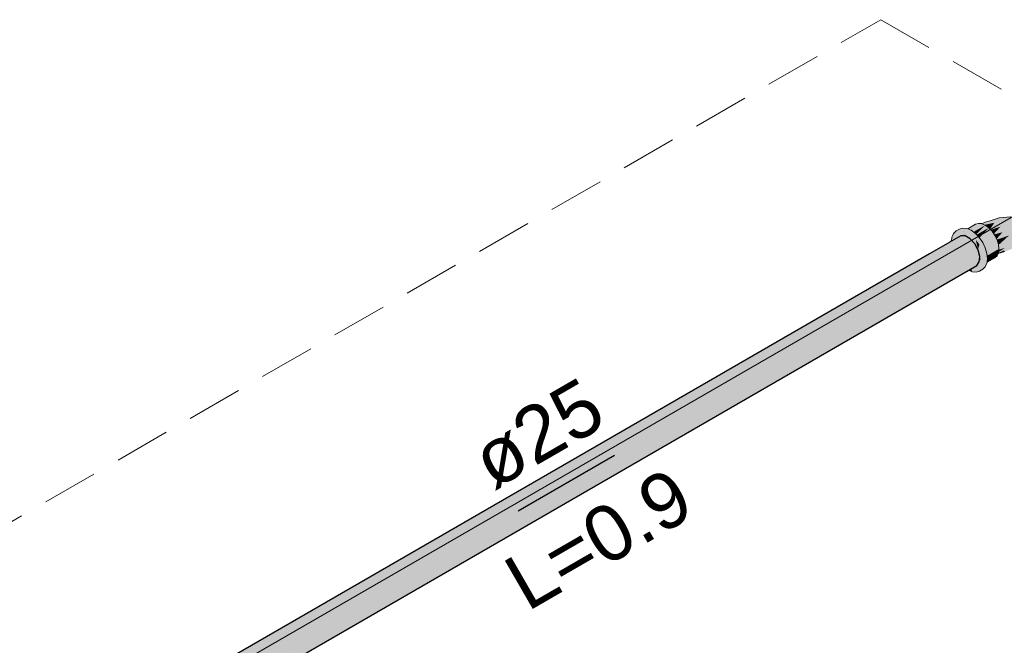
# Model space of a CAD drawing. Header units: millimetres. Extents: x 2 to 902, y -447 to 199.
# Tile 371 of 656: x 76.34 to 79.88, y 93.98 to 96.23. Entities that reach past the tile are written whole.
import ezdxf

# ---------------------------------------------------------------- set-up
doc = ezdxf.new("R2010")
doc.units = ezdxf.units.MM
doc.header["$MEASUREMENT"] = 0
doc.linetypes.add('JIS_02_2.0', pattern=[0.3, 0.2, -0.1])
doc.linetypes.add('NULL', pattern=[0])
for name, color, linetype, lineweight in [('AF-Condutos', 4, 'Continuous', 25), ('AF-Conexões', 9, 'Continuous', 18), ('AF-Sentido conduto', 9, 'Continuous', 30), ('AF-Textos conduto', 7, 'Continuous', 9), ('DI-Área do detalhe', 7, 'JIS_02_2.0', 9), ('IFC-Parede-Contorno', 42, 'Continuous', 5)]:
    doc.layers.add(name, color=color, linetype=linetype, lineweight=lineweight)
doc.styles.add('Arial', font='arial.ttf')

msp = doc.modelspace()

# ---------------------------------------------------------------- hatches: boundary and pattern name
at = {"layer": 'AF-Condutos', "linetype": 'Continuous'}
for points in [[(79.7363, 95.4518), (79.618, 95.3838), (76.6931, 93.6947), (79.6184, 95.3837)], [(79.6908, 95.4051), (79.6383, 95.3752), (79.6387, 95.375), (79.6383, 95.3752), (76.7111, 93.6843), (79.6391, 95.3748), (76.7111, 93.6843), (79.6655, 95.3636), (79.6909, 95.4047), (79.6655, 95.3636), (79.6977, 95.3819), (79.7708, 95.4234), (79.7543, 95.4414), (79.7363, 95.4518), (79.6873, 95.4235), (79.6885, 95.4129), (79.6873, 95.4235), (79.6856, 95.4225), (79.6184, 95.3837), (79.6294, 95.379), (79.6184, 95.3837), (76.6931, 93.6947), (79.6383, 95.3752), (79.6894, 95.4043)], [(79.6867, 95.4336), (79.6865, 95.4317), (79.6867, 95.4336), (79.6863, 95.4334), (79.6858, 95.4265), (79.6863, 95.4334), (79.6829, 95.4315), (79.6802, 95.4299), (79.6079, 95.3881), (76.7144, 93.7176), (76.7145, 93.7175), (79.618, 95.3838), (79.6739, 95.4159), (79.6853, 95.4225), (79.6856, 95.4226), (79.6854, 95.4232), (79.6856, 95.4226), (79.6873, 95.4241), (79.6856, 95.4226), (79.6873, 95.4236), (79.7363, 95.4518), (79.7199, 95.4528)], [(79.7213, 95.3399), (76.7452, 93.621), (79.7219, 95.3396), (79.7884, 95.378), (79.7828, 95.401), (79.7708, 95.4234), (79.6655, 95.3636), (79.6665, 95.3632), (79.6655, 95.3636), (76.7275, 93.6664), (79.6949, 95.3511), (79.6958, 95.3507), (79.6949, 95.3511), (76.7396, 93.644)], [(76.7159, 93.7183), (76.7145, 93.7175), (76.7214, 93.7126), (76.7223, 93.7116), (76.7225, 93.7117), (79.618, 95.3838)], [(79.6383, 95.3752), (76.7224, 93.7115), (76.735, 93.6982)], [(79.7479, 95.3286), (79.7775, 95.3456), (79.7865, 95.3584), (79.7884, 95.378), (79.7219, 95.3396), (76.7452, 93.621), (79.7401, 95.3319), (79.7404, 95.3318), (79.7401, 95.3319), (76.7433, 93.6014)], [(76.736, 93.6985), (76.7351, 93.698), (76.7393, 93.6936), (76.7493, 93.679), (76.7518, 93.6804), (79.6655, 95.3636)], [(76.7507, 93.6795), (76.7494, 93.6788), (76.7547, 93.671), (76.7616, 93.6567), (76.7637, 93.6579), (79.6949, 95.3511)], [(76.7715, 93.6362), (79.7213, 95.3399), (76.7633, 93.6575), (76.7617, 93.6565), (76.7623, 93.6554), (76.7666, 93.6464), (76.7699, 93.6353)], [(79.7775, 95.3456), (76.7743, 93.6192), (76.775, 93.6121)], [(76.7746, 93.6195), (79.7401, 95.3319), (76.7724, 93.6366), (76.7699, 93.6351), (76.7703, 93.634), (76.7704, 93.6337), (76.774, 93.6213), (76.7742, 93.6193)]]:
    msp.add_hatch(color=151, dxfattribs=at).paths.add_polyline_path(points)
at = {"layer": 'AF-Conexões', "linetype": 'Continuous'}
for points in [[(80.0742, 95.3353), (80.0729, 95.3389), (80.0677, 95.3523), (80.0695, 95.3403), (80.0677, 95.3523), (80.0644, 95.3852), (80.0482, 95.4279), (80.0444, 95.4374), (80.0309, 95.4565), (80.0069, 95.4808), (79.9837, 95.4984), (79.9592, 95.5092), (79.9322, 95.5147), (79.9229, 95.5183), (79.9002, 95.5205), (79.8575, 95.5168), (79.8258, 95.5065), (79.8745, 95.5168), (79.9031, 95.5148), (79.9287, 95.5035), (79.9619, 95.4934), (79.9844, 95.4928), (79.9619, 95.4934), (79.9879, 95.4781), (80.0163, 95.4605), (80.0368, 95.4321), (80.054, 95.4021), (80.0368, 95.4321), (80.0163, 95.4605), (79.9879, 95.4781), (79.9619, 95.4934), (79.9287, 95.5035), (79.9031, 95.5148), (79.8745, 95.5168), (79.8258, 95.5065), (79.8077, 95.5012), (79.7962, 95.4957), (79.7975, 95.4951), (79.8012, 95.4935), (79.8052, 95.4918), (79.8405, 95.4993), (79.8724, 95.5097), (79.8405, 95.4993), (79.8255, 95.4763), (79.8279, 95.4739), (79.8625, 95.4852), (79.9012, 95.4921), (79.928, 95.4889), (79.9012, 95.4921), (79.8625, 95.4852), (79.839, 95.4595), (79.8405, 95.4573), (79.8698, 95.4653), (79.9094, 95.4748), (79.9372, 95.4724), (79.961, 95.4688), (79.9832, 95.4614), (80.0172, 95.4381), (79.9832, 95.4614), (79.961, 95.4688), (79.9372, 95.4724), (79.9094, 95.4748), (79.9203, 95.4454), (79.9464, 95.4552), (79.9769, 95.4445), (79.9987, 95.4394), (79.9769, 95.4445), (79.9464, 95.4552), (79.9203, 95.4454), (79.9537, 95.4384), (79.9857, 95.4267), (80.0051, 95.4099), (80.0267, 95.4078), (80.0432, 95.4012), (80.0267, 95.4078), (80.0051, 95.4099), (79.9857, 95.4267), (79.9537, 95.4384), (79.9203, 95.4454), (79.9094, 95.4748), (79.8698, 95.4653), (79.849, 95.4411), (79.8501, 95.4387), (79.8934, 95.4537), (79.8558, 95.4193), (79.8834, 95.4276), (79.8591, 95.4203), (79.8573, 95.4059), (79.8591, 95.4203), (79.8558, 95.4193), (79.8563, 95.4139), (79.8572, 95.4059), (79.8572, 95.4055), (79.8575, 95.403), (79.8575, 95.4026), (79.8784, 95.4093), (79.9152, 95.4231), (79.8784, 95.4093), (79.857, 95.3948), (79.8556, 95.3917), (79.8555, 95.3911), (79.8556, 95.3917), (79.8551, 95.3908), (79.8555, 95.3909), (79.8747, 95.3983), (79.8541, 95.3884), (79.8782, 95.3961), (79.9091, 95.4073), (79.928, 95.4026), (79.9696, 95.3997), (79.9466, 95.4168), (79.9841, 95.4095), (79.9466, 95.4168), (79.9732, 95.397), (79.9696, 95.3997), (79.9548, 95.3993), (79.9696, 95.3997), (79.928, 95.4026), (79.9331, 95.3987), (79.9397, 95.3937), (79.9493, 95.3864), (79.958, 95.3799), (79.9701, 95.381), (79.9772, 95.3816), (80.0143, 95.3859), (79.9772, 95.3816), (79.958, 95.3799), (79.9288, 95.3871), (79.9428, 95.3757), (79.95, 95.3648), (79.9581, 95.3524), (79.9594, 95.3549), (79.9627, 95.3614), (79.9581, 95.3524), (79.9769, 95.3479), (79.9808, 95.3488), (79.9833, 95.35), (79.9788, 95.3618), (79.9835, 95.3495), (79.9939, 95.352), (80.0055, 95.3444), (80.0023, 95.354), (79.9977, 95.3683), (80.0055, 95.3444), (80.0199, 95.3596), (80.038, 95.3795), (80.0199, 95.3596), (80.0055, 95.3444), (79.9939, 95.352), (79.9835, 95.3495), (79.9833, 95.35), (79.9808, 95.3488), (79.9769, 95.3479), (79.9581, 95.3524), (79.9701, 95.3463), (79.9761, 95.3477), (79.9701, 95.3463), (79.9774, 95.3474), (79.9701, 95.3463), (79.9724, 95.3451), (79.9709, 95.3459), (79.9663, 95.3425), (79.9709, 95.3459), (79.9701, 95.3463), (79.9669, 95.3455), (79.9636, 95.3447), (79.9654, 95.3421), (79.9657, 95.342), (79.9883, 95.3369), (79.9654, 95.3421), (79.9831, 95.3169), (79.9754, 95.2972), (79.9863, 95.2998), (79.9754, 95.2972), (79.9721, 95.289), (79.9896, 95.282), (79.9982, 95.3027), (80.0007, 95.3089), (80.0218, 95.3183), (80.0387, 95.3477), (80.0544, 95.3676), (80.0458, 95.3567), (80.0424, 95.3523), (80.0489, 95.3495), (80.0424, 95.3523), (80.0588, 95.3262), (80.0567, 95.346), (80.0564, 95.3487), (80.0588, 95.3262), (80.0424, 95.3523), (80.0387, 95.3477), (80.0218, 95.3183), (80.0424, 95.3138), (80.0218, 95.3183), (80.0007, 95.3089), (79.9896, 95.282), (80.0101, 95.2788), (80.0313, 95.2798), (80.0506, 95.285), (80.0656, 95.2937), (80.0644, 95.3427), (80.0673, 95.3413), (80.0697, 95.3387), (80.0673, 95.3413), (80.0644, 95.3427), (80.0644, 95.3426), (80.0647, 95.3424), (80.0644, 95.3426), (80.0673, 95.3405), (80.0644, 95.3426), (80.0656, 95.2937), (80.0746, 95.3049), (80.0765, 95.3171), (80.075, 95.3347), (80.0748, 95.338), (80.074, 95.3474), (80.0741, 95.3383), (80.074, 95.3474), (80.0628, 95.3979), (80.0482, 95.4279), (80.0644, 95.3852), (80.0677, 95.3523), (80.0729, 95.3389)], [(79.6867, 95.4336), (79.6869, 95.4338), (79.687, 95.4338), (79.6907, 95.436), (79.6913, 95.4363), (79.6938, 95.4377), (79.6943, 95.4381), (79.6935, 95.4545), (79.6926, 95.4545), (79.6935, 95.4545), (79.6943, 95.4381), (79.6998, 95.4412), (79.7017, 95.4423), (79.6943, 95.4544), (79.7017, 95.4423), (79.697, 95.4542), (79.6983, 95.4508), (79.7017, 95.4423), (79.7065, 95.445), (79.7199, 95.4528), (79.7323, 95.452), (79.734, 95.4519), (79.732, 95.4543), (79.7272, 95.457), (79.732, 95.4543), (79.734, 95.4519), (79.7337, 95.4533), (79.7335, 95.4534), (79.7337, 95.4533), (79.7323, 95.46), (79.7309, 95.467), (79.7304, 95.4694), (79.7306, 95.4673), (79.7315, 95.4595), (79.7252, 95.4582), (79.7315, 95.4595), (79.7306, 95.4673), (79.7293, 95.4687), (79.729, 95.469), (79.7179, 95.4624), (79.7035, 95.4538), (79.7181, 95.4623), (79.7035, 95.4538), (79.7179, 95.4624), (79.729, 95.469), (79.7128, 95.4653), (79.729, 95.469), (79.7293, 95.4687), (79.7306, 95.4673), (79.7304, 95.4694), (79.731, 95.4669), (79.7326, 95.4601), (79.7312, 95.4666), (79.7326, 95.4601), (79.7342, 95.453), (79.7345, 95.4519), (79.7363, 95.4518), (79.7352, 95.4524), (79.7363, 95.4518), (79.7406, 95.4563), (79.7327, 95.4602), (79.7406, 95.4563), (79.7356, 95.4619), (79.7313, 95.4665), (79.7356, 95.4619), (79.7406, 95.4563), (79.7363, 95.4518), (79.746, 95.4462), (79.7453, 95.4512), (79.746, 95.4462), (79.7527, 95.4423), (79.7527, 95.4432), (79.7527, 95.4423), (79.7528, 95.4423), (79.7527, 95.4431), (79.7522, 95.4508), (79.7527, 95.4431), (79.7528, 95.4423), (79.7529, 95.4422), (79.7528, 95.4431), (79.7529, 95.4422), (79.7543, 95.4414), (79.7606, 95.4345), (79.7582, 95.4391), (79.7606, 95.4345), (79.7606, 95.4378), (79.7606, 95.4424), (79.7522, 95.4508), (79.7516, 95.459), (79.7379, 95.4632), (79.7516, 95.459), (79.7404, 95.4646), (79.7306, 95.4695), (79.7404, 95.4646), (79.7407, 95.4648), (79.7404, 95.4646), (79.7516, 95.459), (79.7522, 95.4508), (79.7562, 95.4505), (79.7522, 95.4508), (79.7606, 95.4424), (79.7606, 95.4502), (79.7606, 95.4545), (79.7511, 95.46), (79.7417, 95.4654), (79.7327, 95.4707), (79.7606, 95.4545), (79.787, 95.4217), (79.7748, 95.4395), (79.787, 95.4217), (79.8022, 95.3824), (79.8042, 95.3637), (79.769, 95.331), (79.7606, 95.3232), (79.7748, 95.3218), (79.787, 95.3255), (79.7963, 95.3342), (79.8003, 95.3491), (79.7963, 95.3342), (79.8022, 95.3472), (79.8026, 95.3504), (79.8121, 95.3559), (79.8026, 95.3504), (79.8022, 95.3472), (79.7963, 95.3342), (79.787, 95.3255), (79.7988, 95.3323), (79.8081, 95.341), (79.814, 95.354), (79.8144, 95.3572), (79.816, 95.3705), (79.814, 95.3892), (79.7963, 95.4022), (79.814, 95.3892), (79.8081, 95.409), (79.7988, 95.4285), (79.7866, 95.4463), (79.7724, 95.4613), (79.7453, 95.4656), (79.7724, 95.4613), (79.7571, 95.4725), (79.733, 95.4709), (79.7571, 95.4725), (79.7448, 95.4777), (79.7353, 95.4722), (79.7448, 95.4777), (79.7419, 95.4789), (79.7277, 95.4803), (79.7155, 95.4766), (79.7037, 95.4698), (79.7159, 95.4735), (79.7037, 95.4698), (79.6943, 95.4611), (79.7301, 95.4721), (79.727, 95.4712), (79.7112, 95.4663), (79.6943, 95.4611), (79.6914, 95.4546), (79.6885, 95.4481)], [(79.7459, 95.4772), (79.7476, 95.4765), (79.7498, 95.4756), (79.7501, 95.4754), (79.7518, 95.4747), (79.7556, 95.4731), (79.7879, 95.4918), (79.7559, 95.4733), (79.7556, 95.4731), (79.7571, 95.4725), (79.758, 95.4718), (79.7584, 95.4719), (79.808, 95.4906), (79.7962, 95.4957), (79.7953, 95.4961), (79.7835, 95.4972), (79.7733, 95.4941), (79.7448, 95.4777)], [(79.808, 95.4906), (79.758, 95.4718), (79.7657, 95.4662)], [(79.767, 95.467), (79.7657, 95.4662), (79.7724, 95.4613), (79.7757, 95.4579), (79.7763, 95.4585), (79.808, 95.4906)], [(79.7772, 95.4562), (79.8208, 95.4814), (79.808, 95.4906), (79.7757, 95.4579)], [(79.7791, 95.4573), (79.7772, 95.4562), (79.7866, 95.4463), (79.7872, 95.4454), (79.7874, 95.4455), (79.8208, 95.4814)], [(79.7886, 95.4434), (79.7899, 95.4414), (79.7988, 95.4285), (79.7919, 95.4245), (79.8002, 95.4264), (79.8506, 95.4377), (79.8428, 95.4539), (79.8326, 95.4688), (79.8208, 95.4814), (79.7872, 95.4454)], [(79.8062, 95.492), (79.8052, 95.4918), (79.808, 95.4906), (79.8137, 95.4865), (79.8157, 95.4874), (79.8405, 95.4993)], [(79.8152, 95.4872), (79.8137, 95.4865), (79.8208, 95.4814), (79.8255, 95.4763), (79.8262, 95.4774), (79.8405, 95.4993)], [(79.829, 95.4742), (79.8279, 95.4739), (79.8326, 95.4688), (79.839, 95.4595), (79.8402, 95.4608), (79.8625, 95.4852)], [(79.7326, 95.4601), (79.731, 95.4669), (79.7304, 95.4694), (79.7309, 95.4669), (79.7304, 95.4694), (79.7309, 95.467), (79.7323, 95.46), (79.734, 95.4531), (79.7325, 95.46), (79.734, 95.4531), (79.7342, 95.453)], [(79.7337, 95.4533), (79.734, 95.4519), (79.7342, 95.4519), (79.734, 95.4531), (79.7323, 95.46)], [(79.734, 95.4531), (79.7342, 95.4519), (79.7345, 95.4519), (79.7342, 95.453)], [(79.7912, 95.3667), (79.7969, 95.3748), (79.8022, 95.3824), (79.7915, 95.41), (79.7909, 95.4034), (79.7915, 95.41), (79.787, 95.4217), (79.7895, 95.389), (79.7895, 95.3886), (79.787, 95.4217), (79.7822, 95.4037), (79.7798, 95.4136), (79.7739, 95.438), (79.7793, 95.4141), (79.7739, 95.438), (79.7606, 95.4545), (79.7606, 95.4424), (79.7606, 95.4345), (79.7607, 95.4344), (79.7708, 95.4234), (79.772, 95.4212), (79.7715, 95.4227), (79.772, 95.422), (79.7715, 95.4227), (79.772, 95.4212), (79.7819, 95.4027), (79.7828, 95.401)], [(79.8428, 95.4539), (79.849, 95.4411), (79.8504, 95.4428), (79.8698, 95.4653), (79.8411, 95.4575), (79.8405, 95.4573)], [(79.856, 95.4196), (79.8934, 95.4537), (79.8555, 95.4219), (79.8547, 95.4292), (79.8536, 95.4399), (79.8546, 95.4294), (79.8536, 95.4399), (79.8503, 95.4388), (79.8501, 95.4387), (79.8503, 95.4383), (79.8506, 95.4377), (79.8525, 95.4315), (79.8527, 95.4334), (79.8525, 95.4315), (79.8554, 95.4218), (79.8556, 95.4211), (79.8558, 95.4193)], [(79.8574, 95.4235), (79.8934, 95.4537), (79.8536, 95.4399), (79.8547, 95.4292), (79.8555, 95.4219)], [(79.7822, 95.4037), (79.7837, 95.4093), (79.787, 95.4217), (79.7739, 95.438), (79.7798, 95.4136)], [(79.8076, 95.4101), (79.8556, 95.4211), (79.8506, 95.4377), (79.7998, 95.4263), (79.8066, 95.4122)], [(79.8139, 95.397), (79.8556, 95.4211), (79.8078, 95.4101), (79.8076, 95.4101), (79.8077, 95.4098), (79.8081, 95.409), (79.812, 95.396)], [(79.8126, 95.3938), (79.8572, 95.4055), (79.8556, 95.4211), (79.812, 95.396)], [(79.8784, 95.4093), (79.8569, 95.4024), (79.8558, 95.394)], [(79.7606, 95.3232), (79.7639, 95.3263), (79.7853, 95.3461), (79.7968, 95.3567), (79.8042, 95.3637), (79.8024, 95.381), (79.8, 95.3776), (79.7879, 95.3516), (79.7857, 95.3504), (79.7879, 95.3516), (79.8, 95.3776), (79.8024, 95.381), (79.8022, 95.3824), (79.7867, 95.3603), (79.7865, 95.3584), (79.7775, 95.3456), (79.7768, 95.3452), (79.7756, 95.3445), (79.7698, 95.3411), (79.7646, 95.3382), (79.7622, 95.3368), (79.7606, 95.3358), (79.7598, 95.3354), (79.7583, 95.3345)], [(79.7912, 95.3667), (79.7884, 95.378), (79.7884, 95.3776), (79.7867, 95.3603)], [(79.8162, 95.3818), (79.8572, 95.4055), (79.8135, 95.394), (79.8126, 95.3938), (79.813, 95.3927), (79.814, 95.3892), (79.8149, 95.381)], [(79.8146, 95.3591), (79.8144, 95.3572), (79.8428, 95.3736), (79.8506, 95.3809), (79.854, 95.3882), (79.8541, 95.3884), (79.8543, 95.3889), (79.8511, 95.3875), (79.8511, 95.3868), (79.8388, 95.3808), (79.8511, 95.3868), (79.8511, 95.3875), (79.8543, 95.3889), (79.8556, 95.3917), (79.8446, 95.3854), (79.8366, 95.3808), (79.8247, 95.3739), (79.8158, 95.3688), (79.8156, 95.3667), (79.8148, 95.3601)], [(79.8151, 95.3789), (79.8556, 95.3917), (79.8572, 95.4055), (79.8149, 95.381)], [(79.8165, 95.3749), (79.8156, 95.374), (79.816, 95.3705), (79.8159, 95.3696), (79.8161, 95.3697), (79.8159, 95.3696), (79.8158, 95.3688), (79.8162, 95.369), (79.8247, 95.3739), (79.8556, 95.3917), (79.8171, 95.3795), (79.8151, 95.3789), (79.8155, 95.375), (79.8156, 95.374)], [(79.8549, 95.3887), (79.8541, 95.3884), (79.854, 95.3882)], [(79.8541, 95.3885), (79.8541, 95.3884), (79.8549, 95.3887), (79.8747, 95.3983), (79.8551, 95.3908)], [(79.857, 95.3948), (79.8558, 95.394), (79.8556, 95.3917)], [(79.8569, 95.4024), (79.8575, 95.4026), (79.8575, 95.403), (79.8572, 95.4055)], [(79.7606, 95.3232), (79.7582, 95.3345), (79.7479, 95.3285)]]:
    msp.add_hatch(color=161, dxfattribs=at).paths.add_polyline_path(points)
at = {"layer": 'AF-Sentido conduto', "linetype": 'Continuous'}
msp.add_hatch(color=7, dxfattribs=at).paths.add_polyline_path([(78.4757, 94.6646), (78.2343, 94.5999), (78.299, 94.4879)])

# ---------------------------------------------------------------- linework, layer by layer
at = {"layer": 'AF-Condutos'}
for p, q in [((79.7199, 95.4528), (79.6867, 95.4336)), ((79.7363, 95.4518), (79.7199, 95.4528)), ((79.7543, 95.4414), (79.7363, 95.4518)), ((79.6802, 95.4299), (79.6079, 95.3881)), ((79.6829, 95.4315), (79.6802, 95.4299)), ((79.6863, 95.4334), (79.6829, 95.4315)), ((79.6867, 95.4336), (79.6863, 95.4334)), ((79.7708, 95.4234), (79.7543, 95.4414)), ((79.7828, 95.401), (79.7708, 95.4234)), ((79.6079, 95.3881), (76.7144, 93.7176)), ((79.7884, 95.378), (79.7828, 95.401)), ((79.7865, 95.3584), (79.7884, 95.378)), ((76.775, 93.6121), (79.7775, 95.3456)), ((79.7775, 95.3456), (79.7865, 95.3584))]:
    msp.add_line(p, q, dxfattribs=at)
at = {"layer": 'AF-Conexões'}
for p, q in [((79.8575, 95.5168), (79.8258, 95.5065)), ((79.9002, 95.5205), (79.8575, 95.5168)), ((79.7277, 95.4803), (79.7155, 95.4766)), ((79.7419, 95.4789), (79.7277, 95.4803)), ((79.7733, 95.4941), (79.7448, 95.4777)), ((79.7835, 95.4972), (79.7733, 95.4941)), ((79.7953, 95.4961), (79.7835, 95.4972)), ((79.7962, 95.4957), (79.7953, 95.4961)), ((79.8077, 95.5012), (79.7962, 95.4957)), ((79.808, 95.4906), (79.7962, 95.4957)), ((79.8258, 95.5065), (79.8077, 95.5012)), ((79.8208, 95.4814), (79.808, 95.4906)), ((79.8326, 95.4688), (79.8208, 95.4814)), ((79.6885, 95.4481), (79.6867, 95.4336)), ((79.6914, 95.4546), (79.6885, 95.4481)), ((79.6943, 95.4611), (79.6914, 95.4546)), ((79.7037, 95.4698), (79.6943, 95.4611)), ((79.7155, 95.4766), (79.7037, 95.4698)), ((79.7448, 95.4777), (79.7419, 95.4789)), ((79.7571, 95.4725), (79.7448, 95.4777)), ((79.7724, 95.4613), (79.7571, 95.4725)), ((79.7866, 95.4463), (79.7724, 95.4613)), ((79.7988, 95.4285), (79.7866, 95.4463)), ((79.8428, 95.4539), (79.8326, 95.4688)), ((79.8506, 95.4377), (79.8428, 95.4539)), ((79.8081, 95.409), (79.7988, 95.4285)), ((79.814, 95.3892), (79.8081, 95.409)), ((79.8556, 95.4211), (79.8506, 95.4377)), ((79.8572, 95.4055), (79.8556, 95.4211)), ((79.816, 95.3705), (79.814, 95.3892)), ((79.8144, 95.3572), (79.8428, 95.3736)), ((79.8428, 95.3736), (79.8506, 95.3809)), ((79.8506, 95.3809), (79.854, 95.3882)), ((79.854, 95.3882), (79.8549, 95.3887)), ((79.854, 95.3882), (79.8541, 95.3884)), ((79.8541, 95.3884), (79.8782, 95.3961)), ((79.8541, 95.3884), (79.8543, 95.3889)), ((79.8543, 95.3889), (79.8556, 95.3917)), ((79.8549, 95.3887), (79.8747, 95.3983)), ((79.8556, 95.3917), (79.8572, 95.4055)), ((79.7988, 95.3323), (79.8081, 95.341)), ((79.8081, 95.341), (79.814, 95.354)), ((79.814, 95.354), (79.8144, 95.3572)), ((79.8144, 95.3572), (79.816, 95.3705)), ((79.7479, 95.3285), (79.7606, 95.3232)), ((79.7606, 95.3232), (79.7748, 95.3218)), ((79.7748, 95.3218), (79.787, 95.3255)), ((79.787, 95.3255), (79.7988, 95.3323))]:
    msp.add_line(p, q, dxfattribs=at)
at = {"layer": 'AF-Sentido conduto'}
msp.add_lwpolyline([(78.1293, 94.4646), (78.4757, 94.6646)], dxfattribs=at)
at = {"layer": 'DI-Área do detalhe', "color": 7}
msp.add_lwpolyline([(63.9615, 87.2967), (79.4324, 96.2288), (87.8119, 91.391), (72.3409, 82.4588), (63.9615, 87.2967)], dxfattribs=at)
at = {"layer": 'IFC-Parede-Contorno', "color": 7, "lineweight": 5}
msp.add_line((64.8109, 86.8062), (80.2819, 95.7384), dxfattribs=at)

# ---------------------------------------------------------------- texts
at = {"layer": 'AF-Textos conduto', "linetype": 'NULL', "char_height": 0.2, "attachment_point": 8, "rotation": 30.0001, "line_spacing_factor": 0.6, "style": 'Arial'}
for s, insert, width in [('ø25', (78.2513, 94.6534), 0.962805), ('L=0.9', (78.4698, 94.2749), 1.413415)]:
    msp.add_mtext(s, dxfattribs=dict(at, insert=insert, width=width))

doc.saveas('drawing.dxf')
